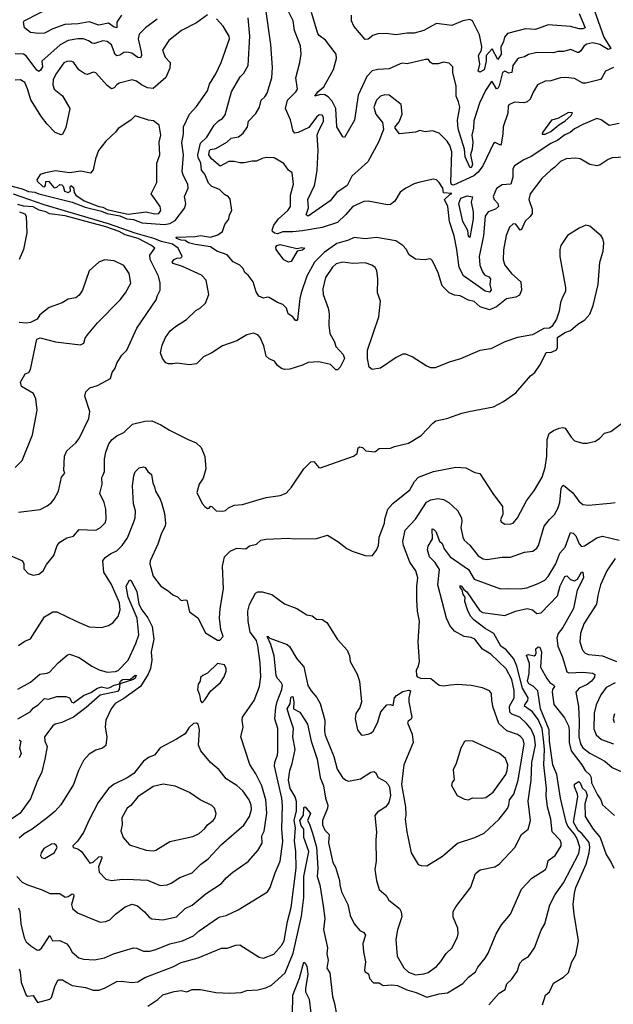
# Model space of a CAD drawing. Extents: x 1246230 to 1426786, y 660032 to 763141.
# Tile 351 of 566: x 1367478 to 1371733, y 715509 to 722562. Entities that reach past the tile are written whole.
import ezdxf

# ---------------------------------------------------------------- set-up
doc = ezdxf.new("R2010")
doc.units = 0

msp = doc.modelspace()

# ---------------------------------------------------------------- linework, layer by layer
at = {"layer": '0CON10XD'}
for points in [[(1368208.9, 722595), (1368175.3, 722545), (1368175, 722504.6), (1368155, 722509.2), (1368115, 722538.3), (1368045, 722523.2), (1367975, 722545.9), (1367897.2, 722532.8), (1367801.4, 722528.6), (1367716.7, 722496.7), (1367655, 722465.4), (1367612.6, 722462.6), (1367555, 722470.5), (1367511.8, 722505), (1367506.3, 722543.7), (1367510.6, 722555), (1367715, 722659.1)], [(1368825, 722597.1), (1368745, 722539.6), (1368638.6, 722485), (1368546.1, 722413.9), (1368500.6, 722345), (1368520.6, 722295), (1368556.4, 722256.4), (1368554.5, 722215), (1368525, 722149.2), (1368435, 722070.6), (1368395, 722074.4), (1368351.4, 722095), (1368315, 722122.2), (1368285, 722131.1), (1368192.3, 722107.7), (1368173.3, 722096.7), (1368155, 722074.3), (1368135, 722068.1), (1368105, 722090.6), (1368025, 722182), (1368005, 722187.1), (1367965, 722170), (1367945, 722174), (1367902.8, 722202.8), (1367865, 722258), (1367845.5, 722265.5), (1367815, 722263.8), (1367795, 722252.2), (1367737.9, 722172.1), (1367717.7, 722132.3), (1367714.6, 722095), (1367725, 722065.8), (1367785, 722016.7), (1367836.7, 721925), (1367809.8, 721790.2), (1367785, 721740), (1367775, 721737.5), (1367733.3, 721753.3), (1367675, 721813.9), (1367635, 721867.2), (1367557.9, 721987.9), (1367535, 722067.1), (1367515, 722111.9), (1367485, 722131.8), (1367445, 722129.1)], [(1371775, 721819.4), (1371703.6, 721803.6), (1371645, 721845.7), (1371613.4, 721853.4), (1371515, 721812.2), (1371455, 721779.4), (1371423.8, 721753.8), (1371385, 721738.6), (1371335, 721698.7), (1371284.3, 721675.7), (1371145, 721581.3), (1371091.8, 721558.2), (1371025.3, 721515), (1371012.5, 721495), (1371013.4, 721435), (1370998, 721385), (1370935, 721379.4), (1370895, 721354.2), (1370871.8, 721295), (1370879.5, 721275), (1370904.4, 721245), (1370909.4, 721225), (1370889.2, 721205), (1370834.8, 721185.2), (1370815, 721155.7), (1370802.1, 721015), (1370770, 720865), (1370776.8, 720805), (1370795, 720756.9), (1370810, 720735), (1370840.1, 720720.1), (1370852.1, 720705), (1370848.4, 720665), (1370857.2, 720625), (1370845, 720610.4), (1370815, 720618.4), (1370746.3, 720665), (1370658.5, 720728.5), (1370627.5, 720787.5), (1370611.4, 720915), (1370591.6, 721015), (1370557.4, 721117.4), (1370547.1, 721225), (1370522, 721275), (1370560.5, 721309.5), (1370576.2, 721316.2), (1370515, 721322), (1370511.8, 721355), (1370485, 721395.6), (1370465, 721414.4), (1370445, 721418.9), (1370345, 721397.5), (1370304.5, 721385.5), (1370245, 721355.8), (1370204.3, 721325.7), (1370167.9, 721262.1), (1370135, 721238), (1370115, 721236.2), (1369975, 721261.9), (1369945, 721258.9), (1369865, 721223.1), (1369812.9, 721165), (1369755, 721110.3), (1369645.1, 721074.9), (1369505, 721050.6), (1369435, 721042.5), (1369365, 721043.1), (1369325, 721029.2), (1369303.6, 721033.6), (1369289.4, 721045), (1369286.6, 721055), (1369299.2, 721090.8), (1369333.8, 721136.2), (1369401.1, 721195), (1369418.5, 721225), (1369418.1, 721305), (1369440.8, 721385), (1369431.2, 721465), (1369405, 721483.8), (1369371.7, 721531.7), (1369302.7, 721572.7), (1369245.7, 721575.7), (1369215, 721568.8), (1369175, 721548.5), (1369145, 721549.1), (1369087.9, 721537.9), (1369055, 721536.5), (1369015, 721546.9), (1368977.7, 721547.7), (1368915, 721514), (1368853, 721565), (1368834.8, 721595.2), (1368838.2, 721625), (1368845, 721631.8), (1368885, 721639.2), (1368963.8, 721686.2), (1368995, 721712.9), (1369046.6, 721723.4), (1369080.4, 721749.6), (1369110.8, 721795), (1369117.3, 721835), (1369169.5, 721890.5), (1369196.7, 721935), (1369208.6, 721985), (1369235, 722008.6), (1369252.2, 722035), (1369286.2, 722145), (1369290.5, 722219.5), (1369278.2, 722385), (1369239.5, 722655)], [(1371735, 722220.5), (1371676.1, 722193.9), (1371651.5, 722145), (1371640, 722135), (1371535, 722106.7), (1371515, 722107.5), (1371455, 722142.2), (1371392.4, 722147.6), (1371355, 722146.7), (1371285.5, 722124.5), (1371245, 722121.1), (1371188.8, 722095), (1371157.4, 722042.6), (1371137.6, 721992.4), (1371115.4, 721974.6), (1371092.1, 721967.9), (1371025, 721972.5), (1370985, 721953.3), (1370978.3, 721941.7), (1370977.5, 721892.5), (1370942.5, 721795), (1370941.7, 721745), (1370930, 721670), (1370925, 721664.4), (1370885, 721683.8), (1370875, 721676.2), (1370796.8, 721515), (1370765, 721470), (1370732.4, 721445), (1370587.6, 721377.6), (1370572.2, 721382.2), (1370567.2, 721397.2), (1370574.2, 721615), (1370561.3, 721661.3), (1370542.4, 721692.4), (1370485, 721750), (1370435.8, 721765.8), (1370385, 721760), (1370345, 721768.8), (1370315, 721756.2), (1370200, 721745), (1370170, 721785), (1370170, 721795), (1370198.7, 721831.3), (1370220.4, 721885), (1370212, 721955), (1370125, 722020.9), (1370095, 722024.5), (1370065, 722014.4), (1370034.4, 721985), (1370016.5, 721935), (1370031.1, 721885), (1370077.5, 721825), (1370086.7, 721775), (1370048.8, 721685), (1369972.5, 721545), (1369858.9, 721441.1), (1369824.7, 721375), (1369750.4, 721325), (1369704.3, 721265), (1369545, 721156), (1369532.2, 721165), (1369548.6, 721215), (1369543.1, 721275), (1369591.4, 721375), (1369599.4, 721410.6), (1369611.1, 721485), (1369616.8, 721626.8), (1369611.2, 721735), (1369621.5, 721768.5), (1369655, 721834.2), (1369655, 721862.5), (1369645, 721877.8), (1369625, 721880.4), (1369606.5, 721865), (1369550.2, 721789.8), (1369474.4, 721755), (1369449.4, 721749.4), (1369438.1, 721765), (1369419.6, 721845), (1369384.1, 721925), (1369397.1, 721985), (1369456.9, 722045), (1369468.9, 722065), (1369457.8, 722145), (1369487.1, 722255), (1369495.5, 722315.5), (1369489.6, 722375), (1369448.9, 722485), (1369438.5, 722555), (1369407.4, 722617.4)], [(1371597.9, 722625), (1371665, 722436), (1371714.3, 722355), (1371695, 722350), (1371635.2, 722385.2), (1371585, 722395.9), (1371542, 722388), (1371524.2, 722375.8), (1371500.9, 722339.1), (1371485, 722328.5), (1371475, 722327.8), (1371428.7, 722348.7), (1371375.4, 722334.6), (1371335, 722334.5), (1371303.9, 722326.1), (1371185, 722327.8), (1371125, 722313.1), (1371095, 722295.6), (1371055, 722287.1), (1371043, 722277), (1371011.4, 722235), (1371005, 722182.9), (1370985, 722180.4), (1370955, 722193.8), (1370937.3, 722185), (1370915, 722089.5), (1370905, 722069.2), (1370895, 722066.5), (1370865, 722119.4), (1370855, 722112.7), (1370815.8, 722055), (1370772.9, 721965), (1370733.1, 721836.9), (1370730.8, 721785), (1370719.6, 721735), (1370726.2, 721685), (1370721.2, 721635), (1370709, 721595), (1370723.3, 721525), (1370715, 721502), (1370705, 721502.5), (1370701.5, 721511.5), (1370670.5, 721580.5), (1370666.5, 721635), (1370619.8, 721779.8), (1370617, 721843), (1370632.1, 721935), (1370623.8, 721973.8), (1370606.1, 722015), (1370607.1, 722085), (1370582.9, 722185), (1370582, 722225), (1370555, 722250), (1370515, 722258), (1370476.4, 722246.4), (1370436.4, 722246.4), (1370422.5, 722255), (1370407, 722277), (1370387, 722277), (1370255, 722246), (1370225, 722251.2), (1370205, 722246.2), (1370125, 722211.4), (1370045, 722205.4), (1370004.2, 722195), (1369965, 722154.3), (1369905, 722021.4), (1369878.4, 721841.6), (1369805, 721717.5), (1369795, 721723.3), (1369750, 721795), (1369742.9, 721925), (1369717.8, 721977.8), (1369689.7, 722009.7), (1369664.5, 722024.5), (1369633.4, 722026.6), (1369594.4, 722014.4), (1369614.5, 722045), (1369658.6, 722081.4), (1369726.4, 722205), (1369747.8, 722285), (1369746, 722315), (1369669.2, 722415), (1369625, 722448.6), (1369614, 722464), (1369570, 722615)], [(1371487.6, 722607.6), (1371530.4, 722505), (1371515, 722496.1), (1371486.9, 722496.9), (1371424.6, 722514.6), (1371264.6, 722525.4), (1371175, 722492.2), (1371103.1, 722496.9), (1370975, 722463.1), (1370953.2, 722436.8), (1370946.1, 722405), (1370926.4, 722365), (1370928.1, 722315), (1370905, 722277.5), (1370865, 722353.1), (1370822.1, 722305), (1370821.5, 722265), (1370806.4, 722203.6), (1370775, 722185.6), (1370764.6, 722194.6), (1370776.1, 722243.9), (1370766, 722305), (1370788.7, 722345), (1370790.4, 722370.4), (1370774.4, 722455), (1370722.5, 722555), (1370705, 722562.7), (1370655, 722553.1), (1370575, 722520.8), (1370465, 722534.3), (1370428.8, 722515), (1370375, 722485.7), (1370305, 722465.2), (1370254.3, 722465.7), (1370174.8, 722454.8), (1370105, 722462.9), (1370045, 722461.1), (1370010.2, 722449.8), (1369975, 722424), (1369955, 722421.2), (1369871.9, 722515), (1369856.7, 722555), (1369856.7, 722595)], [(1368463.3, 722565), (1368380.6, 722505), (1368335, 722458.1), (1368327.3, 722425), (1368348.3, 722331.7), (1368350.8, 722305), (1368345, 722290), (1368325, 722291.5), (1368282.1, 722322.1), (1368245, 722329.2), (1368225, 722326.8), (1368195, 722307.7), (1368175, 722302.9), (1368163.3, 722313.3), (1368135, 722382.2), (1368105, 722405.5), (1368075, 722410), (1368015, 722391.1), (1367996.7, 722395), (1367971.1, 722411.1), (1367936.4, 722426.4), (1367895, 722425.4), (1367825, 722413.6), (1367767.8, 722382.2), (1367637.5, 722265), (1367642.7, 722225), (1367628.3, 722201.7), (1367615, 722192.2), (1367600.3, 722200.3), (1367525, 722304.6), (1367504.7, 722314.7), (1367445, 722318.4)], [(1368515, 721095.8), (1368555, 721101.8), (1368592.2, 721125), (1368661.4, 721215), (1368668.1, 721245), (1368659.2, 721295), (1368686.2, 721355), (1368682.1, 721385), (1368648.7, 721448.7), (1368641.5, 721475), (1368651.3, 721595), (1368639.1, 721680.9), (1368651.8, 721745), (1368653.1, 721795), (1368694.3, 721885), (1368745, 721940), (1368825, 722053.8), (1368839.1, 722100.9), (1368885, 722174.2), (1368921.5, 722255), (1368981.5, 722425), (1368979.1, 722445), (1368935.5, 722515.5), (1368889.5, 722569.5)], [(1371855, 721580), (1371725, 721572.5), (1371695, 721560.8), (1371637.4, 721522.6), (1371615, 721515.8), (1371565, 721524), (1371495, 721566), (1371465, 721570), (1371395, 721565.7), (1371355, 721547.5), (1371314.6, 721505.4), (1371284.2, 721485), (1371219.2, 721425), (1371135.7, 721315), (1371126.9, 721275), (1371150, 721205), (1371150, 721175), (1371137.4, 721152.6), (1371100.8, 721119.2), (1371075, 721059.2), (1371063.9, 721053.9), (1371035, 721097.1), (1371015, 721100.8), (1370989.2, 721075), (1370964.4, 721015.6), (1370946.6, 720913.4), (1370942.1, 720842.1), (1370955.7, 720805), (1371002.9, 720745), (1371069.4, 720685), (1371073.5, 720625), (1371061.2, 720588.8), (1371035, 720575.5), (1370967.8, 720562.2), (1370895, 720506.5), (1370845, 720484.5), (1370778.8, 720505), (1370735, 720544.3), (1370695, 720554.3), (1370635, 720584.3), (1370595, 720589.2), (1370555, 720606), (1370505.6, 720655), (1370477.9, 720747.9), (1370436.7, 720835), (1370425, 720847.5), (1370415, 720850), (1370385, 720841.2), (1370315, 720846.7), (1370269.1, 720879.1), (1370248.4, 720918.4), (1370224.5, 720945), (1370175, 720979.2), (1370035, 721001.5), (1369955, 720992.5), (1369875, 721001.9), (1369835, 720983.3), (1369750.4, 720959.6), (1369660.4, 720895), (1369590, 720825), (1369536.9, 720725), (1369495.3, 720604.7), (1369485.4, 720564.6), (1369470, 720415), (1369465, 720406.7), (1369455, 720406.7), (1369435, 720433.8), (1369402.5, 720455), (1369390.6, 720495), (1369365, 720521.4), (1369325, 720536.7), (1369265, 720572.9), (1369255, 720575.7), (1369225, 720568.1), (1369192.5, 720582.5), (1369173.4, 720613.4), (1369151.4, 720685), (1369115, 720732.7), (1369092.3, 720752.3), (1369080.9, 720780.9), (1369055, 720803.1), (1369008.6, 720828.6), (1368965, 720878.1), (1368891.2, 720905), (1368845.7, 720935.7), (1368735, 720952.6), (1368688.1, 720965), (1368665, 720981.2), (1368635, 720983.6), (1368602, 720995), (1368600, 721005), (1368605, 721005.7), (1368735, 721010), (1368772.9, 721017.1), (1368845, 721005.4), (1368898.2, 721021.8), (1368932.5, 721045), (1368948.8, 721095), (1368977.7, 721132.3), (1368982, 721165), (1368998.8, 721195), (1368986, 721276), (1368974, 721294), (1368945, 721310), (1368910, 721345), (1368855, 721367.7), (1368831.4, 721391.4), (1368805.4, 721455), (1368781.8, 721485), (1368776.4, 721535), (1368757, 721575), (1368755.6, 721595), (1368775, 721677.8), (1368819.3, 721720.7), (1368872.2, 721807.8), (1368902.5, 721837.5), (1368930.6, 721855), (1368949.8, 721880.2), (1368997.3, 722045), (1369057.2, 722152.8), (1369085, 722178.8), (1369116.5, 722233.5), (1369128.3, 722445), (1369115.3, 722575)], [(1371222.1, 721742.1), (1371245, 721743), (1371285, 721762), (1371341.2, 721808.8), (1371385, 721834.4), (1371431.6, 721875), (1371440, 721895), (1371412.1, 721897.9), (1371335, 721855.4), (1371288.5, 721841.5), (1371224.6, 721755), (1371222.1, 721742.1)], [(1368255, 721168.7), (1368385, 721187.1), (1368445, 721170.9), (1368475, 721172.9), (1368490.3, 721195), (1368484.7, 721225), (1368420, 721315), (1368460, 721395), (1368461.1, 721535), (1368481.5, 721595), (1368478.2, 721685), (1368489.1, 721735), (1368477.5, 721807.5), (1368437.4, 721837.4), (1368402.2, 721842.2), (1368305, 721873.8), (1368275, 721843.8), (1368185, 721784), (1368164.4, 721755.6), (1368095, 721692), (1368044.2, 721625), (1368020.8, 721565), (1368004.1, 721485.9), (1367985.9, 721464.1), (1367917.1, 721477.1), (1367834.1, 721465.9), (1367735, 721479.1), (1367664, 721466), (1367625, 721454.3), (1367601.5, 721415), (1367604.6, 721404.6), (1367645, 721367.5), (1367655, 721366.2), (1367663.8, 721375), (1367666.7, 721403.3), (1367685, 721406), (1367725, 721357.1), (1367745, 721362.5), (1367765, 721380.7), (1367779.4, 721379.4), (1367788.9, 721368.9), (1367798.8, 721335), (1367825, 721324.2), (1367841.5, 721335), (1367839.2, 721365), (1367845, 721375.7), (1367865, 721360), (1367868.9, 721325), (1367879.4, 721305), (1367940.4, 721265), (1368044.6, 721225), (1368075, 721219.5), (1368105, 721203.6), (1368155, 721191.4), (1368255, 721168.7)], [(1367404, 721374), (1367495, 721349.9), (1367540.6, 721330.6), (1367587.9, 721327.9), (1367615, 721315.1), (1367855, 721255.1), (1367948.6, 721218.6), (1368065, 721190.2), (1368105, 721173.6), (1368195, 721157.2), (1368245, 721135.1), (1368295, 721131.8), (1368355, 721108.1), (1368515, 721095.8)], [(1367405, 718727.1), (1367497.5, 718685), (1367507.5, 718665), (1367508.3, 718628.3), (1367540, 718595), (1367574.4, 718584.4), (1367615, 718590), (1367646.4, 718613.6), (1367670.2, 718659.8), (1367722, 718725), (1367745.7, 718795), (1367765, 718820), (1367815, 718851.4), (1367865, 718862.5), (1367905, 718910), (1368025, 718905.6), (1368056.2, 718923.8), (1368090.6, 718959.4), (1368097.6, 718982.4), (1368096.7, 719055), (1368083.3, 719105), (1368051.7, 719168.3), (1368070, 719235), (1368067, 719283), (1368077.3, 719302.7), (1368085.6, 719325), (1368086.9, 719415), (1368095.3, 719464.7), (1368116.7, 719525), (1368140.6, 719555), (1368175, 719580.6), (1368224.5, 719605.5), (1368285.8, 719664.2), (1368375, 719685.6), (1368425, 719687.8), (1368490.9, 719660.9), (1368552.4, 719622.4), (1368685, 719554.3), (1368742.4, 719532.4), (1368778.7, 719498.7), (1368804.4, 719434.4), (1368811.2, 719345), (1368793, 719277), (1368764, 719235), (1368746.7, 719175), (1368785.8, 719095.8), (1368805, 719076.2), (1368825, 719061.2), (1368835, 719062.5), (1368845, 719076.7), (1368855, 719076.2), (1368886.2, 719045), (1368935, 719041.4), (1368954, 719046), (1368975, 719066.7), (1369015, 719083.8), (1369075, 719090), (1369171.4, 719118.6), (1369245, 719140), (1369345, 719154.2), (1369388.9, 719171.1), (1369427.2, 719212.8), (1369514.6, 719345.4), (1369565, 719394.2), (1369586.7, 719396.7), (1369622, 719355), (1369635, 719351.1), (1369870, 719435), (1369898, 719455), (1369903.8, 719495), (1369915, 719503.3), (1369935, 719496.7), (1369960, 719475), (1370022.7, 719467.3), (1370055, 719490), (1370135, 719492.5), (1370165, 719506.2), (1370265, 719528.1), (1370355, 719584), (1370438.3, 719671.7), (1370461.7, 719688.3), (1370540, 719705), (1370646.1, 719743.9), (1370697.5, 719755), (1370875, 719789.2), (1370945, 719826.2), (1371035, 719888.8), (1371138.8, 720011.2), (1371170, 720035), (1371211.2, 720095), (1371250.7, 720179.3), (1371289.3, 720180.7), (1371325, 720197.5), (1371333.3, 720215), (1371332.5, 720285), (1371385, 720322.5), (1371425, 720336.7), (1371477.7, 720382.3), (1371527.7, 720412.3), (1371565, 720453.3), (1371588.1, 720515), (1371623.3, 720665), (1371635.6, 720824.4), (1371660.8, 720905), (1371664, 720965), (1371658, 720995), (1371646.7, 721015), (1371565, 721083.8), (1371535, 721091.2), (1371488.3, 721068.3), (1371405, 721016.2), (1371357.5, 720945), (1371350, 720915), (1371348.6, 720865), (1371390.8, 720645), (1371390, 720615), (1371367.5, 720575), (1371354.4, 720535.6), (1371345.7, 720474.3), (1371325, 720417.5), (1371292.5, 720365), (1371275, 720353.3), (1371235, 720350), (1371153.9, 720306.1), (1371045, 720286), (1370955, 720255.8), (1370855, 720204), (1370775, 720192.5), (1370637.3, 720132.7), (1370555, 720109.2), (1370455, 720068.8), (1370425, 720068), (1370392.3, 720082.3), (1370291.7, 720148.3), (1370246.4, 720166.4), (1370225, 720166.7), (1370176.4, 720143.6), (1370065, 720066.7), (1370005, 720057.5), (1369983, 720073), (1369970, 720135), (1369971.2, 720195), (1370051.1, 720435), (1370063.1, 720545), (1370043.3, 720605), (1370044.4, 720705), (1370038.1, 720765), (1370026.3, 720786.3), (1370001.2, 720805), (1369955, 720821.1), (1369865, 720816), (1369795, 720825.3), (1369747.4, 720812.6), (1369719.4, 720790.6), (1369670.3, 720715), (1369651.3, 720635), (1369652.9, 720595), (1369688.9, 720495), (1369696.7, 720455), (1369694.3, 720375), (1369700, 720315), (1369734, 720255), (1369745, 720222.5), (1369796.7, 720165), (1369805.9, 720135.9), (1369775, 720072.5), (1369755, 720053.3), (1369745, 720053.3), (1369705, 720092), (1369622.1, 720112.1), (1369545, 720107.3), (1369505, 720087.3), (1369415, 720057.8), (1369375, 720057.1), (1369355, 720062.9), (1369325.8, 720085), (1369305, 720116), (1369265, 720132.5), (1369245, 720152.5), (1369228, 720225), (1369202, 720285), (1369185, 720306), (1369155, 720316), (1369105.7, 720304.3), (1369035, 720262.5), (1368932, 720225), (1368855, 720175.6), (1368795, 720148), (1368745, 720096.2), (1368695, 720091.2), (1368605, 720101.2), (1368575, 720096.2), (1368545, 720096.2), (1368525, 720103.3), (1368501.2, 720135), (1368487.5, 720175), (1368498.3, 720231.7), (1368524.2, 720285), (1368557.4, 720332.6), (1368595, 720364.2), (1368674.5, 720415.5), (1368740.7, 720479.3), (1368775, 720497.5), (1368809.4, 720530.6), (1368834.2, 720595), (1368815, 720696.7), (1368781.4, 720731.4), (1368645, 720794.5), (1368577.5, 720815), (1368572.1, 720827.9), (1368585.8, 720845), (1368605, 720854.5), (1368633.5, 720856.5), (1368641.9, 720865), (1368612.8, 720925), (1368572.7, 720955), (1368495, 720973.1), (1368438.9, 720995), (1368305, 721032.5), (1368115, 721099), (1367652.9, 721235), (1367435, 721311.8)], [(1370705, 721002.5), (1370695, 721010), (1370691.1, 721051.1), (1370655, 721117.5), (1370625.8, 721245), (1370640, 721285), (1370685, 721301.2), (1370723.9, 721293.9), (1370713.5, 721255), (1370727, 721187), (1370728.2, 721135), (1370705, 721002.5)], [(1367470, 719035), (1367625.8, 719054.2), (1367675, 719080), (1367706.2, 719105), (1367725, 719126.7), (1367755.6, 719184.4), (1367778.8, 719285), (1367802.5, 719315), (1367794, 719334), (1367798.8, 719435), (1367815, 719474.2), (1367879.8, 719530.2), (1367905, 719561.2), (1367974.2, 719705), (1367981.1, 719755), (1367946, 719865), (1367953, 719897), (1367980, 719925), (1368036.9, 719943.1), (1368127.9, 719992.1), (1368141.4, 720035), (1368163.3, 720065), (1368175, 720101.2), (1368210.9, 720159.1), (1368245.7, 720195), (1368318.1, 720351.9), (1368457.1, 720555), (1368465, 720586.7), (1368485.7, 720625), (1368485.7, 720675.7), (1368473.3, 720725), (1368413.8, 720845), (1368410.3, 720875), (1368447.5, 720925), (1368423.1, 720945), (1368328.2, 720995), (1368235, 721021.3), (1368190.2, 721045), (1368095, 721079.5), (1367805, 721157.9), (1367692.4, 721172.4), (1367665, 721186.7), (1367617.5, 721197.5), (1367575, 721221.3), (1367505, 721226.9), (1367465, 721237.5)], [(1367478, 721185), (1367515, 721172), (1367524.4, 721154.4), (1367529.2, 721035), (1367505.7, 720915), (1367475.5, 720844.5)], [(1369405, 720826.2), (1369372.3, 720842.3), (1369315.3, 720915.3), (1369313.3, 720933.3), (1369320, 720945), (1369345, 720951.3), (1369465, 720923.8), (1369500.6, 720930.6), (1369521.2, 720925), (1369505, 720910.6), (1369466.2, 720903.8), (1369425, 720830), (1369405, 720826.2)], [(1367446, 719355), (1367495.8, 719405), (1367570.3, 719589.7), (1367604.2, 719764.2), (1367595, 719847.5), (1367578, 719885), (1367491.2, 719935), (1367483.8, 719965), (1367517.5, 720025), (1367543.8, 720036.2), (1367554.6, 720055.4), (1367602.2, 720275), (1367625, 720284.4), (1367735, 720253.8), (1367915, 720233.5), (1367937.1, 720245), (1367948.3, 720281.7), (1367964.2, 720305), (1368035, 720390), (1368197.5, 720555), (1368235.4, 720604.6), (1368274.4, 720675), (1368262.5, 720745), (1368225, 720801.2), (1368155, 720833.8), (1368085, 720841.2), (1368045, 720826.2), (1367975, 720762.5), (1367928, 720625), (1367905, 720590), (1367880.5, 720569.5), (1367825, 720560.8), (1367783.3, 720535), (1367690.3, 720499.7), (1367621.7, 720448.3), (1367603, 720417), (1367555, 720394), (1367525, 720388), (1367475, 720394.2)], [(1367470.3, 718079.7), (1367515, 718110), (1367555, 718126.2), (1367655, 718283.8), (1367715, 718320), (1367745, 718320.8), (1367883.3, 718255), (1367975, 718212.9), (1368065, 718207.5), (1368115, 718222.5), (1368145, 718242.5), (1368183.2, 718286.8), (1368197.8, 718335), (1368193, 718385), (1368135, 718516.7), (1368082.1, 718605), (1368073.6, 718685), (1368090.7, 718709.3), (1368131.9, 718738.1), (1368173.4, 718756.6), (1368213.1, 718795), (1368249.9, 718850.1), (1368296.8, 718965), (1368305.4, 718995), (1368308.2, 719045), (1368293.6, 719095), (1368287, 719223), (1368296.2, 719295), (1368306.4, 719323.6), (1368335, 719353.3), (1368365, 719360), (1368377.5, 719355), (1368397, 719327), (1368423.6, 719303.6), (1368431.4, 719245), (1368444.3, 719215), (1368451.9, 719185), (1368485, 719128.8), (1368496.7, 719095), (1368516.2, 719025), (1368523.6, 718955), (1368520.5, 718935), (1368493.5, 718885), (1368467.3, 718805), (1368414.1, 718685.9), (1368411.2, 718665), (1368435.5, 718575.5), (1368488.8, 718505), (1368541.7, 718471.7), (1368575, 718442.5), (1368609.1, 718429.1), (1368635, 718402), (1368665, 718407.5), (1368675, 718403.8), (1368695, 718320), (1368755, 718277.5), (1368810.7, 718170.7), (1368895, 718117.5), (1368911.7, 718118.3), (1368936.2, 718145), (1368920, 718195), (1368911.2, 718275), (1368914, 718345), (1368938, 718485), (1368932.7, 718647.3), (1368946.5, 718713.5), (1368986.2, 718755), (1369035, 718775.6), (1369097.8, 718772.2), (1369125, 718794), (1369175, 718806.2), (1369205.8, 718834.2), (1369245, 718841.4), (1369405, 718848.8), (1369445, 718843.8), (1369605, 718846.7), (1369685, 718870), (1369757.5, 718825), (1369823.9, 718773.9), (1369860, 718755), (1369955, 718723.3), (1370005, 718722.5), (1370035, 718762.5), (1370049.2, 718795), (1370055.7, 718855), (1370092, 718955), (1370094.3, 718985), (1370115.7, 719055), (1370153.5, 719096.5), (1370273.3, 719195), (1370307.1, 719255), (1370337.5, 719285), (1370445, 719325.6), (1370605, 719357.5), (1370675, 719353.1), (1370739.7, 719319.7), (1370775, 719312), (1370868.6, 719168.6), (1370938.4, 719075), (1370940.8, 719019.2), (1370925, 718980), (1370930, 718965), (1370955, 718948), (1370998.3, 718951.7), (1371015, 718956.7), (1371045, 718993.8), (1371110.5, 719115), (1371167.7, 719192.3), (1371223.6, 719286.4), (1371244.7, 719355.3), (1371255.9, 719435), (1371257.5, 719555), (1371272.7, 719597.3), (1371305, 719620), (1371345, 719637.5), (1371371.7, 719641.7), (1371386.4, 719636.4), (1371431.2, 719571.2), (1371455, 719546.7), (1371515, 719530), (1371545, 719528), (1371605, 719543.8), (1371635.9, 719564.1), (1371669.3, 719600.7), (1371715, 719613.3), (1371865, 719723.8)], [(1370177.7, 717722.3), (1370225, 717750), (1370265, 717760), (1370280, 717755), (1370266.7, 717705), (1370266.2, 717675), (1370288, 717565), (1370285, 717552.5), (1370262, 717538), (1370258, 717525), (1370291.9, 717445), (1370297.1, 717385), (1370230.4, 717225), (1370214.6, 717085), (1370243.5, 716925), (1370246.5, 716865), (1370241.5, 716835), (1370251.8, 716745), (1370282.9, 716595), (1370335, 716511.2), (1370355, 716503.8), (1370395, 716502), (1370509.1, 716570.9), (1370615.4, 716664.6), (1370740, 716705), (1370806.7, 716735), (1370915, 716835.7), (1370975, 716912.9), (1370984.6, 716935), (1370989.2, 716975), (1371020.3, 717015), (1371050.4, 717115), (1371092.9, 717375), (1371085.9, 717405), (1371068.4, 717428.4), (1371045, 717442.2), (1370968.4, 717468.4), (1370911.2, 717521.2), (1370872.1, 717635), (1370861.1, 717685), (1370860, 717735), (1370845, 717754), (1370795, 717775.8), (1370715, 717793.5), (1370615, 717800), (1370566.2, 717796.2), (1370515, 717788.8), (1370485, 717793.1), (1370425, 717840), (1370353.3, 717843.3), (1370332, 717852), (1370324.1, 717864.1), (1370322.7, 717902.7), (1370337.5, 717935), (1370342.9, 717965), (1370333.5, 718105), (1370342.9, 718255), (1370330, 718325), (1370324.4, 718405), (1370325.5, 718505), (1370332.7, 718565), (1370316.7, 718615), (1370275.3, 718675.3), (1370228, 718795), (1370223.3, 718825), (1370241.8, 718905), (1370314.5, 718985), (1370394.7, 719105.3), (1370425, 719123.5), (1370475, 719132.5), (1370515.4, 719125.4), (1370553.8, 719103.8), (1370615, 719045.7), (1370645.4, 718995), (1370647.9, 718967.9), (1370640, 718925), (1370653.1, 718855), (1370662.5, 718835), (1370705, 718798), (1370765, 718722.2), (1370800.6, 718700.6), (1370825, 718696.7), (1370935, 718713.3), (1370995, 718712.5), (1371095, 718746.9), (1371155, 718754.3), (1371185, 718777.1), (1371197.3, 718795), (1371237.8, 718935), (1371275, 718982.9), (1371312, 719018), (1371335, 719060), (1371348.3, 719105), (1371358.9, 719205), (1371365, 719222), (1371375, 719228), (1371442, 719172), (1371485, 719113.1), (1371515, 719088.6), (1371554.3, 719085.7), (1371710.8, 719099.2), (1371745, 719104)], [(1367469.8, 716199.8), (1367478.2, 716175), (1367485.5, 716085), (1367493.3, 716055), (1367510, 715985), (1367525, 715955.8), (1367557, 715927), (1367600.6, 715900.6), (1367615, 715898.1), (1367635, 715912.1), (1367695, 716002.5), (1367712.9, 715962.9), (1367765, 715965.6), (1367815, 715943.1), (1367838.6, 715915), (1367855, 715882.5), (1367901.7, 715841.7), (1367935, 715832.9), (1368013.2, 715826.8), (1368085, 715841.1), (1368149.7, 715870.3), (1368295, 715914.4), (1368315, 715911.9), (1368365, 715889.5), (1368409.8, 715890.2), (1368455, 715901.2), (1368555, 715941.3), (1368645, 715963.1), (1368725, 715999.1), (1368764.7, 716035.3), (1368895, 716126.7), (1368915, 716136.7), (1368958.8, 716145), (1369045, 716185.6), (1369253.8, 716315), (1369274.3, 716345.7), (1369308, 716452), (1369345.4, 716535), (1369365.3, 716674.7), (1369357.8, 716765), (1369362.4, 716932.4), (1369356.9, 716985), (1369305.3, 717215), (1369306.7, 717243.3), (1369325, 717293.8), (1369328.6, 717321.4), (1369328, 717485), (1369307.6, 717555), (1369313.6, 717636.4), (1369322.8, 717677.2), (1369357.4, 717765), (1369362, 717795), (1369353.3, 717813.3), (1369325, 717843.6), (1369315.9, 717865), (1369303.1, 718005), (1369277.4, 718087.4), (1369251.8, 718145), (1369260, 718145), (1369271.3, 718131.3), (1369395, 718085.7), (1369412.6, 718072.6), (1369464, 717985), (1369515.6, 717925.6), (1369542.6, 717792.6), (1369566.2, 717755), (1369608, 717708), (1369631.6, 717665), (1369664, 717545), (1369662.6, 717465), (1369667.7, 717437.7), (1369730, 717285), (1369754.6, 717194.6), (1369790.8, 717135), (1369815, 717114.3), (1369835, 717108.1), (1369921.2, 717125), (1369995, 717171.4), (1370017.1, 717177.1), (1370029.4, 717169.4), (1370046.9, 717135), (1370100, 717105), (1370120, 717085), (1370129.7, 717065), (1370135.5, 717005), (1370122.9, 716955), (1370102.9, 716925), (1370042.2, 716885), (1370022.7, 716862.7), (1370035.7, 716745), (1370030, 716685), (1370033.8, 716535), (1370023.8, 716475), (1370034.6, 716395), (1370055, 716330.8), (1370105, 716288.8), (1370123.8, 716255), (1370199.2, 716195), (1370211.7, 716171.7), (1370216.5, 716135), (1370185, 716042.5), (1370174.5, 715974.5), (1370182.7, 715855), (1370230.1, 715770.1), (1370265, 715738.9), (1370315, 715720.4), (1370375, 715726.7), (1370405, 715736), (1370465, 715780.4), (1370496.5, 715815), (1370535, 715872.5), (1370576.9, 715915), (1370616.6, 715993.4), (1370621.4, 716015), (1370617.5, 716055), (1370584.5, 716134.5), (1370585.8, 716174.2), (1370603.4, 716206.6), (1370712, 716348), (1370744.5, 716445.5), (1370777.9, 716472.1), (1370884.1, 716494.1), (1370915, 716514.3), (1371026.3, 716633.7), (1371074.6, 716725), (1371123.3, 716765), (1371137.9, 716825), (1371122.9, 716965), (1371144.2, 717115), (1371147.5, 717242.5), (1371175.2, 717364.8), (1371168.7, 717425), (1371145, 717479.6), (1371110.3, 717520.3), (1371062.7, 717565), (1371005, 717587.7), (1370991.3, 717601.3), (1370989.1, 717645), (1371021.6, 717705), (1371022.6, 717757.4), (1371005.6, 717835), (1370965, 717913.3), (1370855, 718016.9), (1370795, 718052.9), (1370740, 718125), (1370714.2, 718135.8), (1370662.9, 718142.9), (1370595, 718181.2), (1370561.8, 718221.8), (1370536, 718276), (1370475.3, 718515), (1370486.2, 718625), (1370456.6, 718675), (1370414.6, 718715), (1370402.1, 718765), (1370405, 718791.2), (1370436, 718844), (1370433.9, 718915), (1370445, 718912.5), (1370459.5, 718895), (1370488, 718828), (1370505, 718810), (1370521.3, 718771.3), (1370563.6, 718713.6), (1370694.6, 718625), (1370735, 718553.8), (1370925, 718485.6), (1370981.7, 718488.3)], [(1370981.7, 718488.3), (1371064.5, 718484.5), (1371113.5, 718493.5), (1371195, 718522.7), (1371242.1, 718547.9), (1371265, 718574.4), (1371321.8, 718665), (1371349.9, 718740.1), (1371386.7, 718785), (1371425, 718890), (1371445, 718883.1), (1371465, 718865.7), (1371487.4, 718807.4), (1371505, 718788.9), (1371525, 718792.7), (1371615, 718851.2), (1371655, 718863.3), (1371775, 718834.5)], [(1371745, 718702), (1371685.6, 718615), (1371640, 718515), (1371622.5, 718437.5), (1371611.5, 718375), (1371521.1, 718235), (1371496.5, 718165), (1371493.5, 718105), (1371512.2, 718045), (1371530.8, 718025), (1371555, 718015.5), (1371655.3, 718005.3), (1371755, 717966.1)], [(1367473.4, 715763.4), (1367481.1, 715741.1), (1367488.8, 715665), (1367524.6, 715574.6), (1367535, 715566.9), (1367575, 715572), (1367605, 715521.4), (1367693.3, 715545), (1367705, 715558), (1367733.5, 715645), (1367755, 715684.3), (1367785, 715685.4), (1367816.6, 715666.6), (1367855, 715643.7), (1367950.5, 715630.5), (1368005, 715609.6), (1368045, 715610.9), (1368085, 715625.6), (1368175, 715673.1), (1368205, 715675.6), (1368285, 715664.4), (1368325, 715670), (1368375, 715701.5), (1368575, 715777.7), (1368635, 715807.9), (1368756.7, 715843.3), (1368925, 715912.2), (1368965, 715911.9), (1369026.8, 715933.2), (1369055, 715934.2), (1369195, 715846.9), (1369225, 715840.5), (1369300.5, 715869.5), (1369355, 715930.4), (1369372.9, 715962.9), (1369398.1, 716101.9), (1369425, 716203.8), (1369459.8, 716485), (1369458.4, 716605), (1369448.4, 716678.4), (1369455.7, 716774.3), (1369446, 716825), (1369461.2, 716895), (1369462.2, 716962.2), (1369453.3, 716995), (1369417.4, 717055), (1369404.8, 717115.2), (1369413.9, 717185), (1369431.9, 717235), (1369452.4, 717335), (1369435.1, 717425), (1369440.8, 717485), (1369412.1, 717572.1), (1369395.7, 717625), (1369417.5, 717662.5), (1369421.5, 717705), (1369425, 717712.1), (1369435, 717713.6), (1369444.1, 717675), (1369441.4, 717625), (1369485, 717601.2), (1369540.6, 717515), (1369566.2, 717395), (1369610.8, 717265), (1369631.2, 717135), (1369656.7, 717075), (1369669.8, 716985), (1369686.6, 716935), (1369685.2, 716914.8), (1369648.4, 716825), (1369649.5, 716795), (1369665, 716757.8), (1369697.3, 716725), (1369691.5, 716665), (1369722.2, 716525), (1369741.3, 716491.3), (1369771.4, 716395), (1369771.9, 716365), (1369785.4, 716315.4), (1369828.9, 716225), (1369847.8, 716145), (1369874.3, 716085), (1369915, 716038), (1369945, 716022.5), (1369956.9, 716005), (1369938.6, 715945), (1369941.9, 715885), (1369956.8, 715813.2), (1369948.6, 715755), (1369955, 715742), (1369977.3, 715727.3), (1369984.2, 715695), (1370015, 715664.2), (1370055, 715663.8), (1370084.2, 715644.2), (1370145, 715648.2), (1370185, 715643.8), (1370253.6, 715613.6), (1370320, 715595), (1370395, 715560.6), (1370485, 715585.5), (1370545, 715591.2), (1370655, 715659.4), (1370695, 715702.9), (1370745, 715742.5), (1370761.9, 715775), (1370815, 715839.4), (1370835.5, 715875), (1370892, 716015), (1370932, 716078), (1370996, 716155), (1371075, 716333.8), (1371147.6, 716412.4), (1371245.7, 716475), (1371256.3, 716493.7), (1371265, 716540), (1371315, 716574.3), (1371358.5, 716645), (1371359.3, 716665), (1371351.8, 716685), (1371294.2, 716744.2), (1371284.7, 716835), (1371260, 716925), (1371252.2, 717005), (1371254.1, 717055), (1371235.2, 717225), (1371239.2, 717335), (1371234, 717384), (1371223.1, 717485), (1371195, 717548.8), (1371153.3, 717605), (1371097.2, 717645), (1371097.4, 717655), (1371118.9, 717685), (1371122.2, 717705), (1371082.8, 717775), (1371041.7, 717931.7), (1371019.5, 717985), (1370965, 718049.2), (1370927.5, 718075), (1370875.5, 718165.6), (1370815, 718201), (1370732.2, 718262.2), (1370709.7, 718289.7), (1370687.7, 718335), (1370668.9, 718395), (1370670.4, 718425), (1370656.9, 718445), (1370648.9, 718478.9), (1370634.7, 718495), (1370635, 718508.8), (1370645, 718505.6), (1370661.1, 718481.1), (1370682.4, 718465), (1370775, 718327.5), (1370797.5, 718315), (1370866.3, 718306.3), (1370955, 718293.8), (1371031.2, 718325), (1371115.5, 718345.5), (1371153.3, 718335), (1371185, 718309.4), (1371215, 718313.5), (1371333.2, 718435), (1371352.1, 718507.9), (1371385, 718572.8), (1371399.6, 718579.6), (1371425, 718552.3), (1371455, 718543.2), (1371475.2, 718554.8), (1371504.5, 718605.5), (1371515, 718606), (1371518.7, 718565), (1371474.7, 718475), (1371447.5, 718345), (1371370.7, 718209.3), (1371338.4, 718165), (1371327.3, 718135), (1371333.8, 718075), (1371367.8, 717995), (1371400, 717890), (1371415, 717884.1), (1371515, 717889.3), (1371585, 717882.2), (1371601.1, 717871.1), (1371597.9, 717852.1), (1371575.5, 717825), (1371545, 717800.8), (1371486.7, 717775), (1371464.5, 717745), (1371483.2, 717643.2), (1371488.9, 717535), (1371486.1, 717425), (1371497.9, 717375), (1371515, 717347.1), (1371565, 717308.5), (1371672.1, 717252.1), (1371725, 717205.8), (1371815, 717164.3)], [(1367465, 717767.5), (1367555, 717817.5), (1367623.3, 717875), (1367675, 717881.4), (1367690.9, 717889.1), (1367754.7, 717955.3), (1367818.6, 718011.4), (1367835, 718018.1), (1367903.8, 717993.8), (1367995, 717930.8), (1368047.5, 717905), (1368105, 717888.5), (1368165, 717892.5), (1368185, 717899.5), (1368255.4, 717975), (1368311.6, 718095), (1368331.6, 718155), (1368319, 718275), (1368256, 718426), (1368242.5, 718505), (1368265, 718546.9), (1368275, 718547.1), (1368316.9, 718466.9), (1368332.1, 718375), (1368353.4, 718335), (1368397.2, 718277.2), (1368427.5, 718215), (1368439, 718125), (1368421.1, 718035), (1368424.7, 717975), (1368415.4, 717915), (1368398, 717875), (1368343.1, 717786.9), (1368225, 717698.9), (1368162.5, 717665), (1368133, 717627), (1368094.4, 717545), (1368091.4, 717495), (1368102.5, 717425), (1368095.7, 717364.3), (1368072.5, 717345), (1368025, 717328.8), (1367975, 717302), (1367935.8, 717255), (1367900, 717185), (1367865, 717083.3), (1367771.9, 716938.1), (1367728.9, 716891.1), (1367675, 716845.6), (1367566.9, 716763.1), (1367509.9, 716730.1), (1367475, 716698.9)], [(1367458.9, 716425), (1367495, 716384.4), (1367534.1, 716364.1), (1367639.4, 716329.4), (1367694.2, 716304.2), (1367765, 716302.5), (1367805, 716275.7), (1367825, 716280.6), (1367855, 716301.1), (1367865, 716298.6), (1367866.5, 716285), (1367849.1, 716225), (1367857.1, 716195), (1367893.6, 716163.6), (1367978.5, 716128.5), (1368055, 716098.6), (1368095, 716101.9), (1368124.6, 716115.4), (1368164.2, 716155), (1368235, 716208.6), (1368285, 716226.7), (1368323.6, 716213.6), (1368372.1, 716172.1), (1368405, 716134.2), (1368425, 716122.5), (1368505, 716113.3), (1368603.1, 716136.9), (1368665, 716194.4), (1368715, 716219.4), (1368815, 716302.5), (1368925.3, 716374.7), (1368958.9, 716415), (1369004.7, 716455.3), (1369115, 716533.1), (1369185, 716610.8), (1369215, 716662.5), (1369213.3, 716715), (1369230.3, 716749.7), (1369249.3, 716879.3), (1369241.1, 716975), (1369213.3, 717073.3), (1369171.2, 717161.2), (1369127.3, 717227.3), (1369064.2, 717425), (1369080.6, 717495), (1369071.5, 717545), (1369074.4, 717565), (1369159.2, 717685), (1369195.8, 717785), (1369205.5, 717854.5), (1369202.5, 717955), (1369185, 718076.2), (1369174.6, 718115), (1369130.3, 718175), (1369116, 718255), (1369113.8, 718325), (1369125, 718372.5), (1369167.5, 718455), (1369185, 718463.8), (1369215, 718463.8), (1369285, 718444), (1369375, 718377.5), (1369465.4, 718345.4), (1369535, 718300), (1369575, 718292.5), (1369605, 718267.5), (1369645, 718266.7), (1369680, 718245), (1369755, 718123.3), (1369825.7, 718045.7), (1369842.5, 718005), (1369846.7, 717965), (1369896.2, 717875), (1369913.3, 717825), (1369928, 717675), (1369916, 717635), (1369888.3, 717591.7), (1369882.5, 717555), (1369898.8, 717475), (1369925, 717440), (1369935, 717436.7), (1369975, 717444.2), (1369995, 717450.8), (1370012, 717465), (1370043.1, 717525), (1370066.7, 717605), (1370110, 717655), (1370133, 717657), (1370155, 717650), (1370163.8, 717705), (1370177.7, 717722.3)], [(1370840.8, 715505), (1370915, 715588.6), (1370957.5, 715615), (1370968.8, 715655), (1371003, 715687), (1371043.8, 715745), (1371062, 715805), (1371085, 715828), (1371125, 715851.2), (1371167.3, 715912.7), (1371215, 716040), (1371242.5, 716085), (1371277.6, 716222.4), (1371315.5, 716295), (1371375, 716379.4), (1371485, 716589.4), (1371493.3, 716635), (1371473.8, 716695), (1371455, 716728.3), (1371405.7, 716785.7), (1371394.8, 716815.2), (1371354.8, 716984.8), (1371328.8, 717155), (1371299, 717225), (1371274.7, 717395), (1371273.8, 717475), (1371210.1, 717625), (1371191.9, 717755), (1371158.7, 717788.7), (1371127.5, 717805), (1371118.2, 717825), (1371130.3, 717879.7), (1371130.8, 717950.8), (1371110.5, 718009.5), (1371125, 718014.3), (1371164.3, 718005.7), (1371175, 718012.9), (1371180.5, 718025), (1371177.3, 718055), (1371195, 718070.5), (1371207.1, 718067.1), (1371217.8, 718035), (1371211.5, 717925), (1371255, 717844.3), (1371278.2, 717815), (1371307.1, 717795), (1371310.4, 717785), (1371297.5, 717765), (1371293.9, 717745), (1371306.5, 717656.5), (1371381.9, 717561.9), (1371412, 717505), (1371416.9, 717475), (1371415.2, 717385), (1371429.6, 717325), (1371506.7, 717225), (1371530.3, 717185), (1371565, 717152.9), (1371572.7, 717135), (1371576.4, 717095), (1371618.7, 717008.7), (1371642.5, 716975), (1371655, 716938), (1371742.2, 716862.2)], [(1368785, 717670), (1368805, 717690), (1368845, 717752.5), (1368916.7, 717815), (1368942.5, 717855), (1368957.5, 717895), (1368957.5, 717915), (1368945, 717940), (1368895, 717950), (1368825, 717882.5), (1368790, 717865), (1368775, 717850), (1368772.5, 717825), (1368758.3, 717801.7), (1368753.3, 717765), (1368767.5, 717725), (1368773, 717683), (1368785, 717670)], [(1367465.6, 717554.4), (1367553.8, 717605), (1367576.3, 717633.7), (1367611.2, 717655), (1367655, 717700), (1367685, 717695.4), (1367745, 717714.4), (1367810, 717715), (1367834.3, 717704.3), (1367852.7, 717672.7), (1367865, 717668.9), (1367935, 717722), (1367986.9, 717743.1), (1368035, 717773.3), (1368065, 717782.6), (1368105, 717774.8), (1368125, 717779.5), (1368154.6, 717795.4), (1368194, 717806), (1368201.7, 717825), (1368215, 717835.6), (1368271.3, 717838.7), (1368305, 717867.5), (1368313.3, 717865), (1368305.6, 717845), (1368293.1, 717835), (1368196.2, 717803.8), (1368190.1, 717765), (1368179.2, 717750.8), (1368055.6, 717724.4), (1367954.1, 717635), (1367864.2, 717565.8), (1367780.9, 717529.1), (1367731.4, 717515), (1367715.9, 717504.1), (1367655.6, 717425), (1367658.1, 717395), (1367675.6, 717355), (1367658.9, 717265), (1367636.9, 717175), (1367602.9, 717105), (1367555, 716980), (1367481.7, 716878.3), (1367381, 716809)], [(1371746.9, 717813.1), (1371681.7, 717778.3), (1371642.1, 717725), (1371609.7, 717655), (1371594.7, 717595), (1371593.7, 717483.7), (1371610.1, 717440.1), (1371647.2, 717407.2), (1371735, 717375.9)], [(1371740.8, 717589.2), (1371732.5, 717555), (1371737.8, 717527.8)], [(1368485, 716359.4), (1368535, 716364.4), (1368565, 716376.9), (1368625, 716418.6), (1368715, 716451.4), (1368775, 716511.4), (1368828.9, 716551.1), (1368925, 716653.5), (1369085, 716791.5), (1369125, 716855.7), (1369140.3, 716905), (1369138.2, 716935), (1369122.2, 716975), (1369077.6, 717037.6), (1369035, 717076.5), (1368958.1, 717125), (1368908.5, 717188.5), (1368845, 717240.8), (1368775.8, 717325), (1368760.8, 717365), (1368767.5, 717475), (1368756.4, 717516.4), (1368745, 717522.5), (1368725, 717520), (1368690.7, 717489.3), (1368663, 717447), (1368602, 717408), (1368485, 717346.2), (1368445, 717293.3), (1368405, 717280), (1368365, 717251.2), (1368296.4, 717163.6), (1368248.8, 717131.2), (1368154.7, 717085.3), (1368115, 717054.3), (1368040.9, 716955), (1367973.3, 716826.7), (1367935, 716738.8), (1367893, 716677), (1367860, 716645), (1367861.7, 716631.7), (1367895, 716622.5), (1367920, 716605), (1367981.4, 716521.4), (1368005, 716527.5), (1368045, 716564.6), (1368065, 716566.9), (1368065.8, 716555), (1368043.8, 716495), (1368046.8, 716456.8), (1368096.3, 716406.3), (1368135, 716395.6), (1368215, 716406.4), (1368293.1, 716403.1), (1368395, 716399.6), (1368485, 716359.4)], [(1367475, 717402.9), (1367485.6, 717395), (1367476, 717345), (1367488, 717305), (1367473.8, 717275)], [(1370695, 716974), (1370722.4, 716987.6), (1370784.7, 716985.3), (1370819.6, 716990.4), (1370872, 717028), (1370962.5, 717155), (1370972.5, 717185), (1370975.9, 717225), (1370960.8, 717270.8), (1370917, 717307), (1370725, 717393.3), (1370675, 717397.5), (1370665, 717392.5), (1370640, 717345), (1370605.8, 717234.2), (1370585, 717190), (1370593, 717117), (1370578.3, 717101.7), (1370573.6, 717076.4), (1370613.3, 717005), (1370665, 716978), (1370695, 716974)], [(1368435, 716607.5), (1368455, 716614), (1368555, 716675.7), (1368717.9, 716712.1), (1368765, 716734), (1368805, 716769.2), (1368824, 716796), (1368865, 716825.8), (1368878.9, 716845), (1368886.9, 716875), (1368874.4, 716914.4), (1368854.4, 716934.4), (1368771.2, 716975), (1368695, 717026), (1368591.7, 717071.7), (1368505.6, 717085.6), (1368435, 717068.9), (1368324.5, 716995), (1368275, 716932.9), (1368249.2, 716915), (1368210, 716845), (1368211.8, 716795), (1368202.3, 716752.3), (1368219.2, 716705), (1368265, 716650.8), (1368385, 716614.2), (1368435, 716607.5)], [(1371224.4, 715505), (1371246.5, 715575), (1371275, 715597.5), (1371305, 715660), (1371376.3, 715703.7), (1371412.6, 715737.4), (1371435.7, 715814.3), (1371465, 715862.5), (1371484, 715965), (1371451.6, 716155), (1371445.5, 716224.5), (1371453.3, 716305), (1371464.2, 716345), (1371537.8, 716512.2), (1371560.6, 716595), (1371564.3, 716635), (1371558.9, 716668.9), (1371510.2, 716730.2), (1371481.3, 716755), (1371447, 716815), (1371477.5, 716995), (1371475.5, 717015.5), (1371454, 717066), (1371453.6, 717086.4), (1371485, 717105.6), (1371496.2, 717095), (1371510.3, 717060.2), (1371536.5, 717035), (1371545.6, 717005), (1371527.9, 716945), (1371531.9, 716855), (1371587.9, 716765), (1371638.2, 716705), (1371681.5, 716581.5), (1371718.2, 716525), (1371735.4, 716485)], [(1368396.7, 715495), (1368467.1, 715542.9), (1368505, 715576.7), (1368585, 715600.8), (1368635, 715607.1), (1368675, 715598.8), (1368715, 715615.5), (1368774.5, 715614.5), (1368883.2, 715593.2), (1368985, 715589.6), (1369065.6, 715594.4), (1369105, 715608), (1369185, 715613.3), (1369243.1, 715626.9), (1369283.6, 715646.4), (1369380.8, 715735), (1369437.6, 715875), (1369498.3, 716141.7), (1369515.2, 716275), (1369515.6, 716425), (1369550.2, 716605), (1369514.6, 716704.6), (1369515.6, 716735.6), (1369513.7, 716763.7), (1369495, 716791.2), (1369486.1, 716825), (1369511.1, 716865), (1369515, 716918.8), (1369525, 716924), (1369563.3, 716875), (1369540, 716825), (1369555, 716799.2), (1369576.9, 716735), (1369604.4, 716635), (1369614.6, 716485), (1369609.4, 716425), (1369630, 716365), (1369654.1, 716215), (1369666.2, 716125), (1369655.5, 716045), (1369684.4, 715915), (1369679.7, 715869.7), (1369688.6, 715825), (1369678.3, 715768.3), (1369700, 715735), (1369718.9, 715565), (1369734.6, 715514.6), (1369750, 715425)], [(1367655, 716554.3), (1367726, 716595), (1367746.4, 716633.6), (1367739.5, 716649.5), (1367725, 716658), (1367705, 716656), (1367652, 716625), (1367632, 716595), (1367628, 716575), (1367635, 716561.2), (1367655, 716554.3)], [(1369433, 715433), (1369435.5, 715575), (1369483.1, 715696.9), (1369515, 715810), (1369525, 715803.3), (1369535, 715783.3), (1369543.8, 715725), (1369527.1, 715622.9), (1369527.6, 715597.6), (1369552.3, 715545), (1369565.3, 715445)]]:
    msp.add_lwpolyline(points, dxfattribs=at)

doc.saveas('drawing.dxf')
